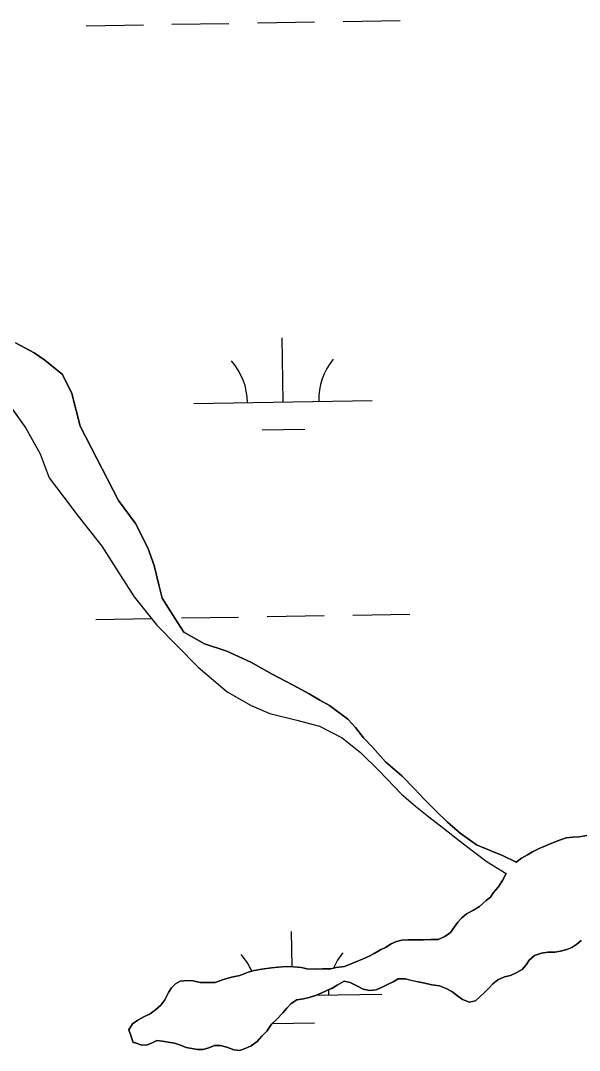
# Model space of a CAD drawing. Extents: x 3855477 to 3893699, y 299188 to 325115.
# Drawn here: x 3865327 to 3865640, y 305609 to 306186 of the extents above; entities that cross this region are included whole.
import ezdxf

# ---------------------------------------------------------------- set-up
doc = ezdxf.new("R2010")
doc.units = 0
doc.layers.add('V-TOPO-SHOR', color=7, linetype='Continuous')
doc.layers.add('V-WETL-SWMP', color=7, linetype='Continuous')

msp = doc.modelspace()

# ---------------------------------------------------------------- linework, layer by layer
at = {"layer": 'V-TOPO-SHOR'}
for points in [[(3865324.04, 306004.99), (3865334.54, 305999.42), (3865340.49, 305995.26), (3865350.4, 305987.31), (3865355.74, 305976.6), (3865360.29, 305958.35), (3865381.87, 305916.69), (3865391.38, 305903.79), (3865398.3, 305890.1), (3865401.87, 305880.18), (3865404.43, 305869.47), (3865406.41, 305861.93), (3865413.34, 305850.62), (3865418.49, 305842.89), (3865429.99, 305836.33), (3865442.48, 305832.16), (3865455.96, 305826), (3865468.05, 305819.24), (3865479.75, 305813.09), (3865488.67, 305808.32), (3865494.61, 305804.74), (3865500.16, 305801.77), (3865510.47, 305794.02), (3865514.63, 305789.46), (3865519.19, 305783.7), (3865524.34, 305778.15), (3865531.47, 305770.21), (3865540.58, 305762.27), (3865547.72, 305755.12), (3865553.46, 305749.17), (3865559.8, 305742.82), (3865566.14, 305736.66), (3865573.28, 305730.31), (3865582.59, 305723.76)], [(3865309.68, 305985.29), (3865329.89, 305957.11), (3865338, 305942.82), (3865342.95, 305929.33), (3865351.27, 305918.42), (3865359.2, 305907.9), (3865372.47, 305891.03), (3865382.96, 305874.56), (3865390.69, 305862.66), (3865403.37, 305846.78), (3865414.46, 305835.47), (3865426.55, 305823.16), (3865442.8, 305809.47), (3865456.28, 305801.72), (3865466.59, 305797.35), (3865481.85, 305793.57), (3865494.54, 305790.19), (3865507.23, 305783.63), (3865517.54, 305775.49), (3865528.04, 305765.17), (3865540.52, 305752.07)], [(3865540.52, 305752.07), (3865548.25, 305745.32), (3865555.78, 305739.37), (3865564.1, 305733.01), (3865572.82, 305726.07), (3865580.75, 305719.91), (3865588.48, 305714.15), (3865599.09, 305707.67)], [(3865604.83, 305713.99), (3865607.8, 305716.16), (3865611.17, 305718.14), (3865613.94, 305719.72), (3865617.7, 305721.69), (3865622.45, 305723.66), (3865626.6, 305725.44), (3865629.57, 305726.43), (3865632.73, 305727.61), (3865636.49, 305728.01), (3865640.05, 305728.2), (3865644.4, 305728.99)], [(3865582.59, 305723.76), (3865590.13, 305720.58), (3865597.07, 305717.8), (3865604.83, 305713.99)], [(3865388.77, 305616.86), (3865387.59, 305620.03), (3865389.77, 305623.39), (3865392.74, 305625.36), (3865396.1, 305627.34), (3865399.66, 305628.92), (3865402.63, 305631.29), (3865405.6, 305633.86), (3865407.78, 305636.83), (3865409.96, 305640.98), (3865411.54, 305643.54), (3865413.72, 305645.72), (3865416.49, 305647.3), (3865420.45, 305647.69), (3865423.61, 305647.49), (3865427.57, 305646.5), (3865431.32, 305646.5), (3865436.07, 305646.49), (3865440.62, 305648.27), (3865445.17, 305649.45), (3865449.92, 305650.44), (3865454.47, 305652.41), (3865457.83, 305653.2), (3865462.18, 305653.99), (3865467.52, 305654.77), (3865471.48, 305655.16), (3865475.83, 305655.56), (3865479.98, 305655.35), (3865484.34, 305654.96), (3865487.5, 305654.16), (3865492.05, 305653.96), (3865496.2, 305654.15), (3865500.95, 305654.15), (3865503.92, 305654.94), (3865508.47, 305655.53), (3865512.62, 305657.11), (3865515.79, 305658.49), (3865518.56, 305659.67), (3865522.32, 305661.25), (3865525.09, 305662.83), (3865528.65, 305664.81), (3865531.42, 305666.19), (3865534.78, 305668.16), (3865537.75, 305669.55), (3865540.72, 305670.34), (3865544.28, 305670.53), (3865549.22, 305670.53), (3865552.78, 305670.52), (3865556.93, 305670.72), (3865561.09, 305670.71), (3865564.85, 305672.29), (3865568.02, 305674.66), (3865570.19, 305677.83), (3865571.98, 305680.4), (3865574.15, 305682.57), (3865576.92, 305684.94), (3865580.88, 305687.11), (3865584.24, 305689.09), (3865588.01, 305692.45), (3865590.38, 305694.42), (3865591.96, 305696.99), (3865594.74, 305699.96), (3865597.11, 305703.71), (3865599.09, 305707.67)], [(3865641.19, 305670.05), (3865638.81, 305668.08), (3865636.04, 305666.1), (3865633.08, 305665.11), (3865629.52, 305664.13), (3865626.35, 305663.54), (3865622.59, 305663.54), (3865619.03, 305662.95), (3865615.08, 305661.77), (3865612.11, 305659), (3865610.32, 305656.43), (3865608.15, 305653.86), (3865604.78, 305651.89), (3865601.62, 305650.5), (3865598.25, 305649.72), (3865594.5, 305648.14), (3865591.72, 305645.77), (3865589.55, 305643.59), (3865586.78, 305640.83), (3865584.6, 305638.65), (3865582.02, 305636.28), (3865578.66, 305635.49), (3865574.71, 305637.08), (3865571.94, 305639.06), (3865568.78, 305641.44), (3865565.61, 305643.22), (3865561.86, 305644.6), (3865557.51, 305645.2), (3865553.55, 305646.2), (3865549.79, 305646.99), (3865546.63, 305647.58)], [(3865546.63, 305647.58), (3865542.48, 305648.58), (3865538.52, 305648.58), (3865535.75, 305647), (3865532.98, 305645.62), (3865530.02, 305644.04), (3865526.25, 305642.46), (3865522.5, 305642.07), (3865518.94, 305642.86), (3865514.98, 305644.84), (3865511.62, 305646.63), (3865508.26, 305647.22), (3865504.5, 305645.05), (3865501.33, 305643.27), (3865498.57, 305642.09), (3865495.79, 305640.71), (3865492.83, 305639.52), (3865488.67, 305638.14), (3865485.51, 305637.35), (3865481.75, 305636.76), (3865478.58, 305634.79), (3865476.21, 305632.22), (3865474.03, 305629.65), (3865470.66, 305626.09), (3865467.7, 305623.13), (3865464.92, 305619.37), (3865462.15, 305616.41), (3865459.58, 305613.44), (3865456.21, 305611.07), (3865452.85, 305609.49), (3865449.88, 305608.51), (3865446.52, 305608.91), (3865442.57, 305610.29), (3865439.01, 305611.28), (3865435.65, 305611.29), (3865432.48, 305609.91), (3865429.31, 305608.92), (3865426.15, 305608.92), (3865422.98, 305609.52), (3865419.82, 305610.11), (3865416.66, 305611.5), (3865413.3, 305612.49), (3865409.74, 305613.09), (3865406.57, 305613.69), (3865403.41, 305614.08), (3865400.64, 305612.7), (3865397.47, 305611.52), (3865394.31, 305611.72), (3865391.15, 305612.71), (3865390.16, 305612.91), (3865388.77, 305616.86)]]:
    msp.add_lwpolyline(points, dxfattribs=at)
at = {"layer": 'V-WETL-SWMP'}
for p, q in [((3865459.78, 306184.23), (3865491.77, 306184.76)), ((3865507.77, 306185.02), (3865539.77, 306185.54)), ((3865363.79, 306182.67), (3865395.78, 306183.19)), ((3865411.78, 306183.45), (3865443.78, 306183.97)), ((3865474.08, 305971.84), (3865473.5, 306007.83)), ((3865334.54, 305999.42), (3865324.04, 306004.99)), ((3865340.49, 305995.26), (3865334.54, 305999.42)), ((3865350.4, 305987.31), (3865340.49, 305995.26)), ((3865309.68, 305985.28), (3865329.89, 305957.11)), ((3865355.74, 305976.6), (3865350.4, 305987.31)), ((3865360.29, 305958.35), (3865355.74, 305976.6)), ((3865424.09, 305971.02), (3865524.08, 305972.65)), ((3865329.89, 305957.11), (3865338, 305942.82)), ((3865381.87, 305916.69), (3865360.29, 305958.35)), ((3865462.33, 305956.21), (3865486.33, 305956.6)), ((3865338, 305942.82), (3865342.95, 305929.33)), ((3865342.95, 305929.33), (3865351.27, 305918.42)), ((3865351.27, 305918.42), (3865359.2, 305907.9)), ((3865391.38, 305903.79), (3865381.87, 305916.69)), ((3865359.2, 305907.9), (3865372.47, 305891.03)), ((3865398.31, 305890.1), (3865391.38, 305903.79)), ((3865372.47, 305891.03), (3865382.96, 305874.56)), ((3865401.87, 305880.18), (3865398.31, 305890.1)), ((3865404.44, 305869.47), (3865401.87, 305880.18)), ((3865382.96, 305874.56), (3865390.69, 305862.66)), ((3865406.41, 305861.93), (3865404.44, 305869.47)), ((3865390.69, 305862.66), (3865403.37, 305846.78)), ((3865413.34, 305850.62), (3865406.41, 305861.93)), ((3865369.21, 305850.04), (3865400.36, 305850.55)), ((3865418.49, 305842.89), (3865413.34, 305850.62)), ((3865417.2, 305850.82), (3865449.2, 305851.34)), ((3865465.2, 305851.6), (3865497.19, 305852.12)), ((3865513.19, 305852.39), (3865545.18, 305852.91)), ((3865403.37, 305846.78), (3865414.46, 305835.47)), ((3865429.99, 305836.33), (3865418.49, 305842.89)), ((3865414.46, 305835.47), (3865426.55, 305823.16)), ((3865442.48, 305832.16), (3865429.99, 305836.33)), ((3865455.96, 305826), (3865442.48, 305832.16)), ((3865426.55, 305823.16), (3865442.8, 305809.47)), ((3865468.05, 305819.24), (3865455.96, 305826)), ((3865479.75, 305813.09), (3865468.05, 305819.24)), ((3865488.67, 305808.32), (3865479.75, 305813.09)), ((3865442.8, 305809.47), (3865456.28, 305801.72)), ((3865494.61, 305804.74), (3865488.67, 305808.32)), ((3865500.16, 305801.77), (3865494.61, 305804.74)), ((3865456.28, 305801.72), (3865466.59, 305797.35)), ((3865510.47, 305794.02), (3865500.16, 305801.77)), ((3865466.59, 305797.35), (3865481.85, 305793.57)), ((3865481.85, 305793.57), (3865494.54, 305790.19)), ((3865514.63, 305789.46), (3865510.47, 305794.02)), ((3865494.54, 305790.19), (3865507.23, 305783.63)), ((3865519.19, 305783.7), (3865514.63, 305789.46)), ((3865507.23, 305783.63), (3865517.53, 305775.49)), ((3865524.34, 305778.15), (3865519.19, 305783.7)), ((3865517.53, 305775.49), (3865528.04, 305765.17)), ((3865531.47, 305770.21), (3865524.34, 305778.15)), ((3865540.58, 305762.27), (3865531.47, 305770.21)), ((3865528.04, 305765.17), (3865540.52, 305752.07)), ((3865547.72, 305755.12), (3865540.58, 305762.27)), ((3865540.52, 305752.07), (3865548.25, 305745.32)), ((3865553.46, 305749.17), (3865547.72, 305755.12)), ((3865559.8, 305742.82), (3865553.46, 305749.17)), ((3865548.25, 305745.32), (3865555.78, 305739.37)), ((3865566.15, 305736.66), (3865559.8, 305742.82)), ((3865555.78, 305739.37), (3865564.1, 305733.01)), ((3865573.28, 305730.31), (3865566.15, 305736.66)), ((3865564.1, 305733.01), (3865572.82, 305726.07)), ((3865582.59, 305723.76), (3865573.28, 305730.31)), ((3865644.4, 305728.99), (3865640.05, 305728.2)), ((3865572.82, 305726.07), (3865580.75, 305719.91)), ((3865590.13, 305720.58), (3865582.59, 305723.76)), ((3865622.45, 305723.67), (3865617.7, 305721.69)), ((3865626.6, 305725.44), (3865622.45, 305723.67)), ((3865629.57, 305726.43), (3865626.6, 305725.44)), ((3865632.73, 305727.61), (3865629.57, 305726.43)), ((3865636.49, 305728.01), (3865632.73, 305727.61)), ((3865640.05, 305728.2), (3865636.49, 305728.01)), ((3865580.75, 305719.91), (3865588.48, 305714.15)), ((3865597.07, 305717.8), (3865590.13, 305720.58)), ((3865604.83, 305713.99), (3865597.07, 305717.8)), ((3865611.17, 305718.14), (3865607.8, 305716.16)), ((3865613.94, 305719.72), (3865611.17, 305718.14)), ((3865617.7, 305721.69), (3865613.94, 305719.72)), ((3865588.48, 305714.15), (3865599.09, 305707.67)), ((3865607.8, 305716.16), (3865604.83, 305713.99)), ((3865599.09, 305707.67), (3865597.11, 305703.71)), ((3865594.74, 305699.96), (3865591.96, 305696.99)), ((3865597.11, 305703.71), (3865594.74, 305699.96)), ((3865590.38, 305694.42), (3865588.01, 305692.45)), ((3865591.96, 305696.99), (3865590.38, 305694.42)), ((3865584.25, 305689.09), (3865580.88, 305687.11)), ((3865588.01, 305692.45), (3865584.25, 305689.09)), ((3865574.15, 305682.57), (3865571.98, 305680.4)), ((3865576.92, 305684.94), (3865574.15, 305682.57)), ((3865580.88, 305687.11), (3865576.92, 305684.94)), ((3865570.19, 305677.83), (3865568.02, 305674.66)), ((3865571.98, 305680.4), (3865570.19, 305677.83)), ((3865479.24, 305655.39), (3865478.91, 305675.2)), ((3865564.85, 305672.29), (3865561.09, 305670.71)), ((3865568.02, 305674.66), (3865564.85, 305672.29)), ((3865531.42, 305666.19), (3865528.65, 305664.81)), ((3865534.78, 305668.16), (3865531.42, 305666.19)), ((3865537.75, 305669.55), (3865534.78, 305668.16)), ((3865540.72, 305670.34), (3865537.75, 305669.55)), ((3865544.28, 305670.53), (3865540.72, 305670.34)), ((3865549.22, 305670.53), (3865544.28, 305670.53)), ((3865552.78, 305670.52), (3865549.22, 305670.53)), ((3865556.94, 305670.72), (3865552.78, 305670.52)), ((3865561.09, 305670.71), (3865556.94, 305670.72)), ((3865633.08, 305665.11), (3865636.04, 305666.1)), ((3865636.04, 305666.1), (3865638.81, 305668.08)), ((3865638.81, 305668.08), (3865641.19, 305670.05)), ((3865518.56, 305659.67), (3865515.79, 305658.49)), ((3865522.32, 305661.25), (3865518.56, 305659.67)), ((3865525.09, 305662.83), (3865522.32, 305661.25)), ((3865528.65, 305664.81), (3865525.09, 305662.83)), ((3865612.11, 305659), (3865615.08, 305661.77)), ((3865615.08, 305661.77), (3865619.03, 305662.95)), ((3865619.03, 305662.95), (3865622.59, 305663.54)), ((3865622.59, 305663.54), (3865626.35, 305663.54)), ((3865626.35, 305663.54), (3865629.52, 305664.13)), ((3865629.52, 305664.13), (3865633.08, 305665.11)), ((3865462.18, 305653.99), (3865457.83, 305653.2)), ((3865467.52, 305654.77), (3865462.18, 305653.99)), ((3865471.48, 305655.16), (3865467.52, 305654.77)), ((3865475.83, 305655.56), (3865471.48, 305655.16)), ((3865479.98, 305655.36), (3865475.83, 305655.56)), ((3865484.34, 305654.96), (3865479.98, 305655.36)), ((3865487.5, 305654.16), (3865484.34, 305654.96)), ((3865492.05, 305653.96), (3865487.5, 305654.16)), ((3865496.2, 305654.15), (3865492.05, 305653.96)), ((3865500.95, 305654.15), (3865496.2, 305654.15)), ((3865503.92, 305654.94), (3865500.95, 305654.15)), ((3865508.47, 305655.53), (3865503.92, 305654.94)), ((3865512.62, 305657.11), (3865508.47, 305655.53)), ((3865515.79, 305658.49), (3865512.62, 305657.11)), ((3865604.78, 305651.89), (3865608.15, 305653.86)), ((3865608.15, 305653.86), (3865610.32, 305656.43)), ((3865610.32, 305656.43), (3865612.11, 305659)), ((3865440.62, 305648.27), (3865436.07, 305646.49)), ((3865445.17, 305649.45), (3865440.62, 305648.27)), ((3865449.92, 305650.44), (3865445.17, 305649.45)), ((3865454.47, 305652.41), (3865449.92, 305650.44)), ((3865457.83, 305653.2), (3865454.47, 305652.41)), ((3865535.75, 305647), (3865538.52, 305648.58)), ((3865538.52, 305648.58), (3865542.48, 305648.58)), ((3865542.48, 305648.58), (3865546.63, 305647.59)), ((3865591.72, 305645.77), (3865594.5, 305648.14)), ((3865594.5, 305648.14), (3865598.25, 305649.72)), ((3865598.25, 305649.72), (3865601.62, 305650.51)), ((3865601.62, 305650.51), (3865604.78, 305651.89)), ((3865411.54, 305643.55), (3865409.96, 305640.98)), ((3865413.72, 305645.72), (3865411.54, 305643.55)), ((3865416.49, 305647.3), (3865413.72, 305645.72)), ((3865420.45, 305647.69), (3865416.49, 305647.3)), ((3865423.61, 305647.49), (3865420.45, 305647.69)), ((3865427.57, 305646.5), (3865423.61, 305647.49)), ((3865431.32, 305646.5), (3865427.57, 305646.5)), ((3865436.07, 305646.49), (3865431.32, 305646.5)), ((3865498.57, 305642.09), (3865501.34, 305643.27)), ((3865501.34, 305643.27), (3865504.5, 305645.05)), ((3865504.5, 305645.05), (3865508.26, 305647.22)), ((3865508.26, 305647.22), (3865511.62, 305646.63)), ((3865511.62, 305646.63), (3865514.98, 305644.84)), ((3865514.98, 305644.84), (3865518.94, 305642.86)), ((3865518.94, 305642.86), (3865522.5, 305642.07)), ((3865522.5, 305642.07), (3865526.25, 305642.46)), ((3865526.25, 305642.46), (3865530.02, 305644.04)), ((3865530.02, 305644.04), (3865532.98, 305645.62)), ((3865532.98, 305645.62), (3865535.75, 305647)), ((3865546.63, 305647.59), (3865549.79, 305646.99)), ((3865549.79, 305646.99), (3865553.55, 305646.2)), ((3865553.55, 305646.2), (3865557.51, 305645.2)), ((3865557.51, 305645.2), (3865561.86, 305644.61)), ((3865561.86, 305644.61), (3865565.61, 305643.22)), ((3865565.61, 305643.22), (3865568.78, 305641.44)), ((3865586.78, 305640.83), (3865589.55, 305643.59)), ((3865589.55, 305643.59), (3865591.72, 305645.77)), ((3865407.78, 305636.83), (3865405.6, 305633.86)), ((3865409.96, 305640.98), (3865407.78, 305636.83)), ((3865478.58, 305634.79), (3865481.75, 305636.76)), ((3865481.75, 305636.76), (3865485.51, 305637.35)), ((3865485.51, 305637.35), (3865488.67, 305638.14)), ((3865488.67, 305638.14), (3865492.83, 305639.52)), ((3865492.51, 305639.42), (3865529.49, 305640.02)), ((3865492.83, 305639.52), (3865495.79, 305640.71)), ((3865495.79, 305640.71), (3865498.57, 305642.09)), ((3865568.78, 305641.44), (3865571.94, 305639.06)), ((3865571.94, 305639.06), (3865574.71, 305637.08)), ((3865574.71, 305637.08), (3865578.66, 305635.49)), ((3865582.02, 305636.28), (3865584.6, 305638.65)), ((3865584.6, 305638.65), (3865586.78, 305640.83)), ((3865402.63, 305631.29), (3865399.66, 305628.92)), ((3865405.6, 305633.86), (3865402.63, 305631.29)), ((3865474.03, 305629.65), (3865476.21, 305632.22)), ((3865476.21, 305632.22), (3865478.58, 305634.79)), ((3865578.66, 305635.49), (3865582.02, 305636.28)), ((3865392.74, 305625.37), (3865389.77, 305623.39)), ((3865396.1, 305627.34), (3865392.74, 305625.37)), ((3865399.66, 305628.92), (3865396.1, 305627.34)), ((3865467.7, 305623.13), (3865470.67, 305626.09)), ((3865470.67, 305626.09), (3865474.03, 305629.65)), ((3865389.77, 305623.39), (3865387.59, 305620.03)), ((3865387.59, 305620.03), (3865388.77, 305616.87)), ((3865462.15, 305616.41), (3865464.92, 305619.37)), ((3865464.92, 305619.37), (3865467.7, 305623.13)), ((3865468.16, 305623.59), (3865491.75, 305623.97)), ((3865388.77, 305616.87), (3865390.16, 305612.91)), ((3865400.64, 305612.7), (3865403.41, 305614.08)), ((3865403.41, 305614.08), (3865406.57, 305613.69)), ((3865406.57, 305613.69), (3865409.74, 305613.09)), ((3865456.21, 305611.07), (3865459.58, 305613.44)), ((3865459.58, 305613.44), (3865462.15, 305616.41)), ((3865390.16, 305612.91), (3865391.15, 305612.71)), ((3865391.15, 305612.71), (3865394.31, 305611.72)), ((3865394.31, 305611.72), (3865397.47, 305611.52)), ((3865397.47, 305611.52), (3865400.64, 305612.7)), ((3865409.74, 305613.09), (3865413.3, 305612.49)), ((3865413.3, 305612.49), (3865416.66, 305611.5)), ((3865416.66, 305611.5), (3865419.82, 305610.11)), ((3865419.82, 305610.11), (3865422.98, 305609.52)), ((3865422.98, 305609.52), (3865426.15, 305608.92)), ((3865426.15, 305608.92), (3865429.31, 305608.92)), ((3865429.31, 305608.92), (3865432.48, 305609.91)), ((3865432.48, 305609.91), (3865435.65, 305611.29)), ((3865435.65, 305611.29), (3865439.01, 305611.28)), ((3865439.01, 305611.28), (3865442.57, 305610.29)), ((3865442.57, 305610.29), (3865446.52, 305608.91)), ((3865446.52, 305608.91), (3865449.88, 305608.51)), ((3865449.88, 305608.51), (3865452.85, 305609.49)), ((3865452.85, 305609.49), (3865456.21, 305611.07))]:
    msp.add_line(p, q, dxfattribs=at)
for centre, start, end in [((3865418.84, 305971.41), 0.16154, 41.7052), ((3865529.31, 305973.21), 140.16154, 181.7052), ((3865424.26, 305638.78), 23.61416, 41.7052), ((3865534.73, 305640.58), 140.16154, 156.69276), ((3865534.73, 305640.58), 176.87243, 181.7052)]:
    msp.add_arc(centre, 35.25, start, end, dxfattribs=at)

doc.saveas('drawing.dxf')
